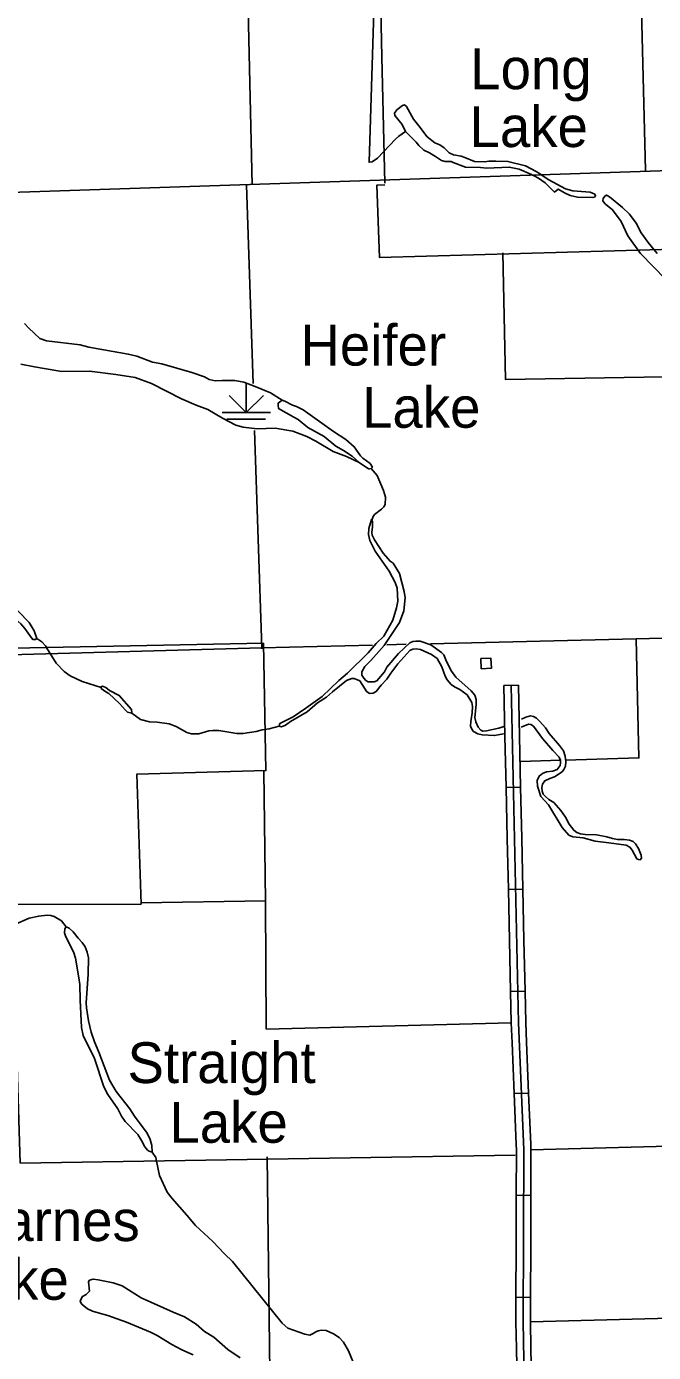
# Model space of a CAD drawing. Extents: x 1084508 to 1142749, y 1057638 to 1093403.
# Drawn here: x 1087009 to 1089045, y 1073059 to 1077367 of the extents above; entities that cross this region are included whole.
import ezdxf

# ---------------------------------------------------------------- set-up
doc = ezdxf.new("R2010")
doc.units = 0
for name, color, linetype in [('Level 2', 7, 'Continuous'), ('Level 35', 7, 'Continuous'), ('Level 44', 7, 'Continuous'), ('Level 45', 7, 'Continuous'), ('Level 47', 7, 'Continuous'), ('Level 5', 7, 'Continuous'), ('Level 56', 7, 'Continuous'), ('Level 7', 7, 'Continuous')]:
    doc.layers.add(name, color=color, linetype=linetype)

msp = doc.modelspace()

# ---------------------------------------------------------------- linework, layer by layer
at = {"layer": 'Level 2'}
msp.add_lwpolyline([(1092722.3, 1077774.7), (1092738.5, 1077020.4), (1085783.5, 1076788.9)], dxfattribs=at)
at = {"layer": 'Level 35'}
for points in [[(1088141, 1077557), (1088121.7, 1076926.1), (1088131.7, 1076927.4), (1088148.6, 1076939.1), (1088206.9, 1077001), (1088218.7, 1077011.2), (1088239.5, 1077026.5), (1088228.9, 1077048.2), (1088205.4, 1077078.1), (1088204.5, 1077086), (1088211.7, 1077096.3), (1088230, 1077110.9), (1088236.8, 1077112.5), (1088243, 1077107.7), (1088265.4, 1077065.7), (1088283.4, 1077044.9), (1088310.6, 1077009.1), (1088334.7, 1076989.2), (1088351.2, 1076982.9), (1088365.2, 1076972.5), (1088382.1, 1076956.7), (1088395.6, 1076950), (1088420.9, 1076945.9), (1088432.1, 1076941.6), (1088464, 1076928.7), (1088497.4, 1076927.2), (1088510.5, 1076929.3), (1088533.1, 1076930.1), (1088572.5, 1076928.5), (1088629.3, 1076914)], [(1088434.9, 1076909.9), (1088394.3, 1076925.7), (1088387.9, 1076928.6), (1088368.5, 1076928.1), (1088356.7, 1076931.8), (1088337.6, 1076945.2), (1088317.7, 1076956.4), (1088299.8, 1076964.9), (1088283.1, 1076980), (1088274.5, 1076991.6), (1088257.2, 1077008.3), (1088239.5, 1077026.5)], [(1088649, 1076885.8), (1088608.7, 1076903.5), (1088576.7, 1076910.4), (1088503.6, 1076906.6), (1088483.3, 1076909.3), (1088434.9, 1076909.9)], [(1088629.3, 1076914), (1088664.6, 1076895.9), (1088678.3, 1076886.8)], [(1088677, 1076887.7), (1088705.6, 1076868.8), (1088759.9, 1076839.4), (1088783.4, 1076832.7), (1088839.8, 1076828.9), (1088854.6, 1076822.3), (1088857, 1076817), (1088853.4, 1076812.4), (1088848.4, 1076811.3), (1088798, 1076813.1), (1088774.2, 1076818.5), (1088757.9, 1076826), (1088735.4, 1076839), (1088724.1, 1076829.1), (1088693.4, 1076859.2), (1088671.4, 1076874.7), (1088655.1, 1076883.2), (1088647.2, 1076886.6)], [(1088089.1, 1075950.3), (1088119.2, 1075930.2), (1088122.7, 1075929.7), (1088128.3, 1075931.5), (1088132.2, 1075935.1), (1088124.8, 1075946.8), (1088101.4, 1075964.1), (1088093.2, 1075972.6), (1088073.4, 1076001.7), (1088045.7, 1076025.1), (1088006.2, 1076051.5), (1087907.3, 1076121.8), (1087886.4, 1076132.6), (1087872.4, 1076136.7), (1087847.6, 1076150.2), (1087839, 1076153), (1087826.6, 1076143.3), (1087825.9, 1076137.3), (1087827.9, 1076125.7), (1087877.2, 1076097.8), (1087891, 1076090.5), (1087923, 1076064.4), (1087975.8, 1076035.4), (1088013.5, 1076003.7)], [(1088089.1, 1075950.3), (1088066.8, 1075970.8), (1088039, 1075989.5), (1088013.5, 1076003.7)], [(1088128.3, 1075931.5), (1088147.5, 1075908.7), (1088168.4, 1075859.7), (1088174.7, 1075837.6), (1088173.4, 1075814.2), (1088170, 1075806.8), (1088162.1, 1075799), (1088139.6, 1075781.3), (1088134.8, 1075775.4), (1088130.6, 1075763.6)], [(1088130.6, 1075763.6), (1088129, 1075765.1), (1088120.7, 1075736.4), (1088120, 1075717.1), (1088124.3, 1075697.4), (1088141.8, 1075662.9), (1088186.7, 1075597.3), (1088206.8, 1075560.3), (1088212.6, 1075542), (1088215.3, 1075500.5), (1088210.9, 1075477.9), (1088199, 1075438.3), (1088169.4, 1075386), (1088145, 1075362), (1088118.2, 1075331.8), (1088051.2, 1075266.3), (1088023.6, 1075242.5), (1087969.4, 1075190.7), (1087916, 1075151.9), (1087875, 1075124.6), (1087832.2, 1075102.4), (1087830.8, 1075099.5), (1087829.8, 1075094.1), (1087832.4, 1075092.3), (1087836.8, 1075092.2), (1087849.8, 1075096.8), (1087866.6, 1075108.5), (1087920.6, 1075140.4), (1087953.7, 1075169.2), (1087983.1, 1075187.8), (1088002.8, 1075205.7), (1088048.7, 1075242.3), (1088065.7, 1075249), (1088073.6, 1075249), (1088091.5, 1075241.5), (1088113.8, 1075205.6), (1088124.1, 1075200), (1088135.1, 1075200.8), (1088144.9, 1075206.9), (1088161, 1075227.4), (1088179.4, 1075246.8), (1088191.8, 1075266.5), (1088214.4, 1075296.5), (1088253.8, 1075340), (1088263.3, 1075344.5), (1088274.3, 1075345), (1088288.5, 1075343.1), (1088324.4, 1075327.2), (1088342.3, 1075313.8), (1088357.3, 1075287), (1088368.6, 1075256.6), (1088375.4, 1075244.3), (1088388.3, 1075229.1), (1088399, 1075221.3), (1088416.3, 1075213.5), (1088439.7, 1075195.9), (1088455.6, 1075170.7), (1088457, 1075158.2), (1088456.7, 1075136.7), (1088451.8, 1075109.4), (1088451.2, 1075093.9), (1088455.8, 1075081.8), (1088461.1, 1075077), (1088474.9, 1075069.1), (1088488.9, 1075065.3), (1088528.9, 1075063.5), (1088557.6, 1075069.4)], [(1088559.4, 1075093.2), (1088542.7, 1075087.1), (1088502.8, 1075079.1), (1088490.9, 1075078), (1088484.5, 1075080.8), (1088475.9, 1075090.2), (1088468, 1075107.6), (1088465.5, 1075122.3), (1088469.7, 1075164.4), (1088469.6, 1075180.8), (1088464.6, 1075194.1), (1088453.4, 1075208.1), (1088403.7, 1075253), (1088389, 1075272.3), (1088372.6, 1075304), (1088364.1, 1075326.1), (1088357.2, 1075333.4), (1088322.5, 1075358.1), (1088287.1, 1075369.8), (1088273.9, 1075370.2), (1088263.9, 1075368.5), (1088253.4, 1075364.3), (1088216.7, 1075330.3), (1088179, 1075285.5), (1088171.5, 1075270.4), (1088146.9, 1075241.6), (1088137.9, 1075237.8), (1088119.1, 1075237.6), (1088111, 1075242.3), (1088104.1, 1075249.9), (1088098, 1075259.8), (1088097.9, 1075270.2), (1088107.8, 1075287.9), (1088127.5, 1075306.7), (1088170.7, 1075356.1), (1088220.4, 1075430.7), (1088234.9, 1075468.2), (1088238.7, 1075510.6), (1088236, 1075531.3), (1088220.3, 1075589.6), (1088199.7, 1075623.1), (1088189.7, 1075629.9), (1088167.5, 1075656.1), (1088138.7, 1075699), (1088132, 1075714.8), (1088130.7, 1075723.6), (1088132.8, 1075741), (1088132.7, 1075758.3), (1088130.6, 1075763.6)], [(1087043.2, 1075378.8), (1087038.3, 1075374.9), (1087029.5, 1075375.7), (1087024.9, 1075380.3), (1087004.1, 1075410.9), (1086990.2, 1075426.1), (1086953.3, 1075460.2), (1086923.5, 1075494.2), (1086913.2, 1075508.3), (1086875.4, 1075569.1), (1086869.1, 1075584.3), (1086845.4, 1075623.7), (1086831.9, 1075646.1), (1086829.3, 1075655.8), (1086830.4, 1075659.9), (1086842.3, 1075654.1), (1086868.8, 1075629.4), (1086878.6, 1075612.8), (1086891.4, 1075584), (1086920.5, 1075537), (1086948.1, 1075501.6), (1087017.4, 1075431), (1087033.9, 1075404), (1087043.2, 1075378.8)], [(1087251.2, 1075219.2), (1087190.2, 1075239.4), (1087151.1, 1075257.9), (1087131, 1075271.6), (1087105.3, 1075298.9), (1087074.7, 1075347.1), (1087070.6, 1075355.1), (1087059.1, 1075367.5), (1087043.2, 1075378.8)], [(1087351.2, 1075135.8), (1087337.5, 1075139.6), (1087330.4, 1075145.3), (1087310.9, 1075167.2), (1087276.2, 1075199.5), (1087267.2, 1075205.4), (1087251.6, 1075216.4), (1087251.7, 1075222.1), (1087255.4, 1075223.5), (1087266.3, 1075219.2), (1087278.6, 1075209.4), (1087310.4, 1075193.7), (1087350.1, 1075147.7), (1087351.2, 1075135.8)], [(1087829.8, 1075094.1), (1087797.1, 1075084.8), (1087774.3, 1075082), (1087754.4, 1075077), (1087711.9, 1075069.9), (1087691.8, 1075070.3), (1087633.8, 1075079.5), (1087614.6, 1075080), (1087601.5, 1075078.2), (1087569.1, 1075069.3), (1087544.9, 1075069.2), (1087529.3, 1075073.6), (1087494.6, 1075092.6), (1087472.2, 1075101.1), (1087433, 1075106.8), (1087408.4, 1075108.2), (1087379.7, 1075115.6), (1087351.2, 1075135.8)], [(1088676.4, 1075109.4), (1088664.7, 1075119.6), (1088655.6, 1075124.9), (1088646.1, 1075127), (1088630.6, 1075122.6), (1088616, 1075116.5)], [(1088557.6, 1075069.4), (1088558.2, 1075069.6)], [(1088614.9, 1075090.7), (1088639.7, 1075099.9), (1088646.6, 1075099.3), (1088655.1, 1075093.3), (1088684.7, 1075053.3), (1088717.8, 1075014.3), (1088738.8, 1074993.5), (1088743.1, 1074982.3), (1088743.4, 1074974.7), (1088742.2, 1074966.2), (1088732.4, 1074952.5), (1088718.1, 1074947.5), (1088697.2, 1074945.1), (1088684.8, 1074939.5), (1088674.4, 1074931.8), (1088667.8, 1074917.4), (1088668.9, 1074898.8), (1088679.4, 1074865.5), (1088704.5, 1074837.9), (1088748.8, 1074764.1), (1088770.6, 1074739.8), (1088783.7, 1074734.7), (1088816.5, 1074731), (1088855.4, 1074720.3), (1088900.6, 1074714.6), (1088956.2, 1074707.2), (1088968.1, 1074700.8), (1088975.5, 1074690.4), (1088990.8, 1074663), (1088996.9, 1074660.4), (1089002.3, 1074660), (1089005.8, 1074665.2), (1089005.1, 1074674.9), (1088996.3, 1074696.6), (1088986.6, 1074711.6), (1088979.3, 1074718.6), (1088967.2, 1074723.1), (1088949.8, 1074725.5), (1088928.7, 1074725.3), (1088911.6, 1074728.4), (1088893.8, 1074734.2), (1088860.5, 1074740.7), (1088823.3, 1074741.7), (1088807.8, 1074743.5), (1088796.3, 1074748.1), (1088785.9, 1074755.9), (1088771.3, 1074775.7), (1088759.3, 1074798.6), (1088744.2, 1074820), (1088721.2, 1074845.5), (1088705.3, 1074855.3), (1088693.9, 1074864.9), (1088687, 1074873.1), (1088683.4, 1074882.4), (1088682.6, 1074894.6), (1088685, 1074905.8), (1088691.8, 1074915.8), (1088708.7, 1074924.1), (1088723.9, 1074929.5), (1088748.1, 1074945.3), (1088754.1, 1074953.1), (1088759.3, 1074964.1), (1088760.9, 1074978), (1088758.8, 1074996.5), (1088752.5, 1075013.6), (1088740.4, 1075031), (1088706.4, 1075070.3), (1088694.6, 1075088.7), (1088676.4, 1075109.4)], [(1087137.9, 1074441.3), (1087122.3, 1074460.8), (1087099.1, 1074475.2), (1087087.9, 1074478.6), (1087076.6, 1074479.7), (1087049, 1074476.6), (1087018.2, 1074469.7), (1086973.4, 1074450.4), (1086932.3, 1074440.8), (1086915.1, 1074430.7), (1086901.1, 1074419.4), (1086883.4, 1074391.5), (1086862.6, 1074355.3), (1086838.2, 1074329.1), (1086830.3, 1074322.8), (1086820.7, 1074318.9), (1086810.6, 1074319.4), (1086801.9, 1074324.1), (1086791.8, 1074333.4), (1086725, 1074456.7), (1086712.2, 1074475.4)], [(1087417.1, 1073710), (1087407.6, 1073713.1), (1087402.1, 1073716.6), (1087393.1, 1073727.3), (1087382.8, 1073747.6), (1087370.4, 1073766.7), (1087329, 1073809.7), (1087317.6, 1073826.2), (1087305.3, 1073850), (1087272.8, 1073896.9), (1087260.7, 1073922.5), (1087230.4, 1074013.6), (1087193, 1074089.3), (1087188.1, 1074114.9), (1087183.5, 1074203.3), (1087182.2, 1074254.9), (1087179.2, 1074275.6), (1087168, 1074339.8), (1087162.5, 1074357.5), (1087136, 1074413.1), (1087133, 1074422.8), (1087133.8, 1074435.7), (1087137.9, 1074441.3), (1087148.1, 1074437.9), (1087160.3, 1074425.2), (1087176.6, 1074404.7), (1087189.4, 1074391.4), (1087199.1, 1074377.3), (1087206.5, 1074359.7), (1087210.4, 1074340.6), (1087209.5, 1074288.5), (1087203, 1074195.3), (1087203.7, 1074178.3), (1087210.8, 1074136), (1087219, 1074099.5), (1087229.7, 1074068.4), (1087244.3, 1074034.7), (1087278.7, 1073944.1), (1087300.7, 1073907.2), (1087344.3, 1073850), (1087359.7, 1073826.7), (1087400.7, 1073771.7), (1087410.7, 1073751), (1087416.6, 1073731.1), (1087417.1, 1073710)], [(1088079.9, 1073003.3), (1088054.7, 1073064.3), (1088038.1, 1073092.3), (1088024, 1073107.8), (1088005.9, 1073119.3), (1087982.1, 1073130), (1087966.7, 1073130.9), (1087956.4, 1073129.6), (1087948.6, 1073126.4), (1087939.8, 1073120), (1087929, 1073115.5), (1087913.4, 1073118.3), (1087857.3, 1073138.3), (1087839.3, 1073153.7), (1087677.7, 1073354.6), (1087652.1, 1073379.4), (1087614.3, 1073419.7), (1087557.7, 1073471), (1087529.5, 1073505.4), (1087481.7, 1073558.9), (1087465.7, 1073579.9), (1087441.4, 1073634.1), (1087431.3, 1073680.6), (1087429.2, 1073692.5), (1087417.1, 1073710)], [(1087550.8, 1073050.8), (1087513.7, 1073067.2), (1087481.2, 1073084.4), (1087433.7, 1073113.7), (1087411.5, 1073125), (1087333.4, 1073157.4), (1087273.1, 1073179.4), (1087241.3, 1073187.2), (1087223.7, 1073193.1), (1087206.7, 1073201.2), (1087189.5, 1073214.4), (1087185.2, 1073220.5), (1087183.3, 1073226.4), (1087191.2, 1073241.2), (1087202.9, 1073247.1), (1087213.4, 1073258.3), (1087210, 1073288.4), (1087214.2, 1073293.3), (1087225.4, 1073296.6), (1087241.8, 1073295.1), (1087290.3, 1073285.1), (1087319.3, 1073275.3), (1087381, 1073236.6), (1087485.6, 1073189.6), (1087522.7, 1073174.8), (1087560.1, 1073150.8), (1087587.6, 1073127.4), (1087617, 1073108.4), (1087662.7, 1073068.1), (1087703.4, 1073041.7)]]:
    msp.add_lwpolyline(points, dxfattribs=at)
at = {"layer": 'Level 44'}
for p, q in [((1087722.8, 1076206.6), (1087722.8, 1076112.5)), ((1087722.8, 1076112.5), (1087667.3, 1076167.9)), ((1087722.8, 1076112.5), (1087778.2, 1076167.9)), ((1087644.3, 1076112.5), (1087801.2, 1076112.5)), ((1087660, 1076091.1), (1087785.5, 1076091.1))]:
    msp.add_line(p, q, dxfattribs=at)
at = {"layer": 'Level 45'}
for p, q in [((1088559.3, 1075225.7), (1088606.3, 1075226.7)), ((1088566.5, 1074894.3), (1088613.6, 1074895.3)), ((1088573.8, 1074562.9), (1088620.9, 1074563.9)), ((1088581.1, 1074231.5), (1088628.2, 1074232.6)), ((1088592.7, 1073899.8), (1088639.7, 1073901.7)), ((1088599.7, 1073569.6), (1088646.8, 1073569.4)), ((1088598.6, 1073238.1), (1088645.7, 1073238))]:
    msp.add_line(p, q, dxfattribs=at)
for points in [[(1088559.3, 1075225.7), (1088562.9, 1075060)], [(1088582.8, 1075226.2), (1088606.9, 1074130.2), (1088623.7, 1073716.9), (1088621.9, 1073158.1), (1088626.7, 1072910.8), (1088640.2, 1072851.2), (1088639.6, 1072834.8), (1088628.5, 1072815.4), (1088616, 1072806.4), (1088619, 1072793.6), (1088623.3, 1072758.8), (1088619.6, 1072591)], [(1088606.3, 1075226.7), (1088610, 1075061)], [(1088562.9, 1075060), (1088566.5, 1074894.3)], [(1088610, 1075061), (1088613.6, 1074895.3)], [(1088566.5, 1074894.3), (1088570.2, 1074728.6)], [(1088613.6, 1074895.3), (1088617.3, 1074729.6)], [(1088570.2, 1074728.6), (1088573.8, 1074562.9)], [(1088617.3, 1074729.6), (1088620.9, 1074563.9)], [(1088573.8, 1074562.9), (1088577.5, 1074397.2)], [(1088620.9, 1074563.9), (1088624.5, 1074398.2)], [(1088577.5, 1074397.2), (1088581.1, 1074231.5)], [(1088624.5, 1074398.2), (1088628.2, 1074232.6)], [(1088581.1, 1074231.5), (1088583.3, 1074129.5), (1088585.9, 1074065.4)], [(1088628.2, 1074232.6), (1088630.4, 1074131), (1088633, 1074067.3)], [(1088585.9, 1074065.4), (1088592.7, 1073899.8)], [(1088633, 1074067.3), (1088639.7, 1073901.7)], [(1088592.7, 1073899.8), (1088599.4, 1073734.2)], [(1088639.7, 1073901.7), (1088646.5, 1073736.2)], [(1088599.4, 1073734.2), (1088600.2, 1073716.5), (1088599.7, 1073569.6)], [(1088646.5, 1073736.2), (1088647.2, 1073717.4), (1088646.8, 1073569.4)], [(1088599.7, 1073569.6), (1088599.2, 1073403.8)], [(1088646.8, 1073569.4), (1088646.3, 1073403.7)], [(1088599.2, 1073403.8), (1088598.6, 1073238.1)], [(1088646.3, 1073403.7), (1088645.7, 1073238)], [(1088598.6, 1073238.1), (1088598.4, 1073157.9), (1088600, 1073071.9)], [(1088645.7, 1073238), (1088645.5, 1073158.3), (1088647.1, 1073072.8)], [(1088600, 1073071.9), (1088603.2, 1072908), (1088604.6, 1072901.5)], [(1088647.1, 1073072.8), (1088650.2, 1072913.7), (1088650.6, 1072911.9)]]:
    msp.add_lwpolyline(points, dxfattribs=at)
at = {"layer": 'Level 47'}
for points in [[(1089085.6, 1076545.3), (1089002.5, 1076629.1), (1088962.3, 1076687), (1088940.2, 1076733.7), (1088911.9, 1076771.6), (1088888.8, 1076790.2), (1088881.6, 1076798.1), (1088880.8, 1076802.1), (1088882.1, 1076808.2), (1088886.8, 1076816.3), (1088892.9, 1076819.4), (1088902.3, 1076813.4), (1088944, 1076778.9), (1088967.5, 1076757.9), (1088988.9, 1076728.2), (1089005, 1076697), (1089027.7, 1076664.9), (1089057.2, 1076629.2)], [(1087839, 1076153), (1087801.2, 1076176.6), (1087751.6, 1076197.5), (1087714.6, 1076211.1), (1087685.4, 1076217.4), (1087644.5, 1076217.3), (1087622.2, 1076215.4), (1087601.9, 1076219.9), (1087586.8, 1076228.8), (1087546.2, 1076242.5), (1087449.1, 1076270.9), (1087418.1, 1076276.2), (1087367.3, 1076295.5), (1087339.6, 1076302.9), (1087211.6, 1076325.3), (1087183.6, 1076332.6), (1087074.5, 1076346.3), (1087052.2, 1076353.6), (1087016.8, 1076387.1), (1087002.7, 1076402.2)], [(1086990.3, 1076269.6), (1087035, 1076261.1)], [(1087035, 1076261.1), (1087067, 1076255.5), (1087124.3, 1076246.3), (1087213.3, 1076247.8), (1087299.6, 1076236.9), (1087361.7, 1076226.6), (1087415.3, 1076206.8), (1087512.7, 1076157.9), (1087560.4, 1076136.9), (1087597.8, 1076122.4), (1087645.6, 1076094.1), (1087689.3, 1076072.3), (1087712.2, 1076065.1), (1087758.3, 1076060.4), (1087816.4, 1076061.9), (1087874.1, 1076052.3), (1087919.5, 1076035.3), (1087948.4, 1076020.1), (1088005.2, 1075986.5), (1088048, 1075970.1), (1088089.1, 1075950.3)]]:
    msp.add_lwpolyline(points, dxfattribs=at)
at = {"layer": 'Level 5'}
for points in [[(1087714, 1078083.1), (1087742.3, 1076852.6)], [(1087723.8, 1076851.9), (1087744.9, 1076206.9)], [(1087750, 1076054.3), (1087773.2, 1075348.6), (1087773.2, 1075344.9)], [(1088988.7, 1075377.9), (1088320.6, 1075361.8)], [(1088132.2, 1075357.3), (1087773.2, 1075348.6), (1086408.2, 1075310.3)], [(1088242.5, 1075359.9), (1088179.5, 1075358.4)], [(1087779.3, 1074946.1), (1087785.7, 1074525.5)], [(1088647.2, 1073717.5), (1089420, 1073737.8), (1090445.6, 1073740.1)], [(1087790.1, 1073695), (1087799.2, 1072994.1)]]:
    msp.add_lwpolyline(points, dxfattribs=at)
at = {"layer": 'Level 56'}
msp.add_lwpolyline([(1088486, 1075280.6), (1088484.6, 1075313.2), (1088517.3, 1075314.7), (1088518.8, 1075282)], close=True, dxfattribs=at)
at = {"layer": 'Level 7'}
for points in [[(1088172.3, 1076857.7), (1088163.4, 1077268.7), (1088154.3, 1077684.2), (1088145.3, 1078103.9)], [(1088560.1, 1078110.8), (1088565.7, 1077710.3), (1088998.6, 1077724.2), (1089019.7, 1076899.1)], [(1089366, 1076903.1), (1089376.6, 1076651.6), (1088155.4, 1076616.5), (1088147.2, 1076851.7), (1088172.4, 1076852.4)], [(1089399.7, 1076234.1), (1088564.6, 1076219.9), (1088555.7, 1076632)], [(1089378.6, 1076650.7), (1089424.2, 1075388.5), (1088988.7, 1075377.9)], [(1088988.7, 1075377.9), (1088997.8, 1074990.8), (1088759.9, 1074983.7)], [(1086362.4, 1075335.6), (1086532.2, 1075338.3), (1087778.2, 1075363.2), (1087786.5, 1074949.4), (1087367.5, 1074938.3), (1087381.3, 1074515.7), (1086962.4, 1074513.9), (1086988.8, 1073674.4), (1088595.4, 1073699.6)], [(1088744.8, 1074983.3), (1088611.8, 1074979.3)], [(1087785.7, 1074526.6), (1087381.3, 1074520)], [(1087785.7, 1074526.6), (1087787.9, 1074109.3)], [(1088583.3, 1074129.6), (1087787.9, 1074109.3)], [(1089429.2, 1073178.5), (1088645.5, 1073158.7)]]:
    msp.add_lwpolyline(points, dxfattribs=at)

# ---------------------------------------------------------------- texts
at = {"layer": 'Level 35'}
for s, p in [('Long', (1088449.9, 1077163.5)), ('Lake', (1088447.8, 1076975.5)), ('Heifer', (1087898.7, 1076265.4)), ('Lake', (1088098.8, 1076063.4)), ('Straight', (1087337.1, 1073934.2)), ('Lake', (1087473.2, 1073740.2)), ('Barnes', (1086815.3, 1073420.9)), ('Lake', (1086762.2, 1073230.1))]:
    msp.add_text(s, height=132.58, dxfattribs=at).set_placement(p)

doc.saveas('drawing.dxf')
